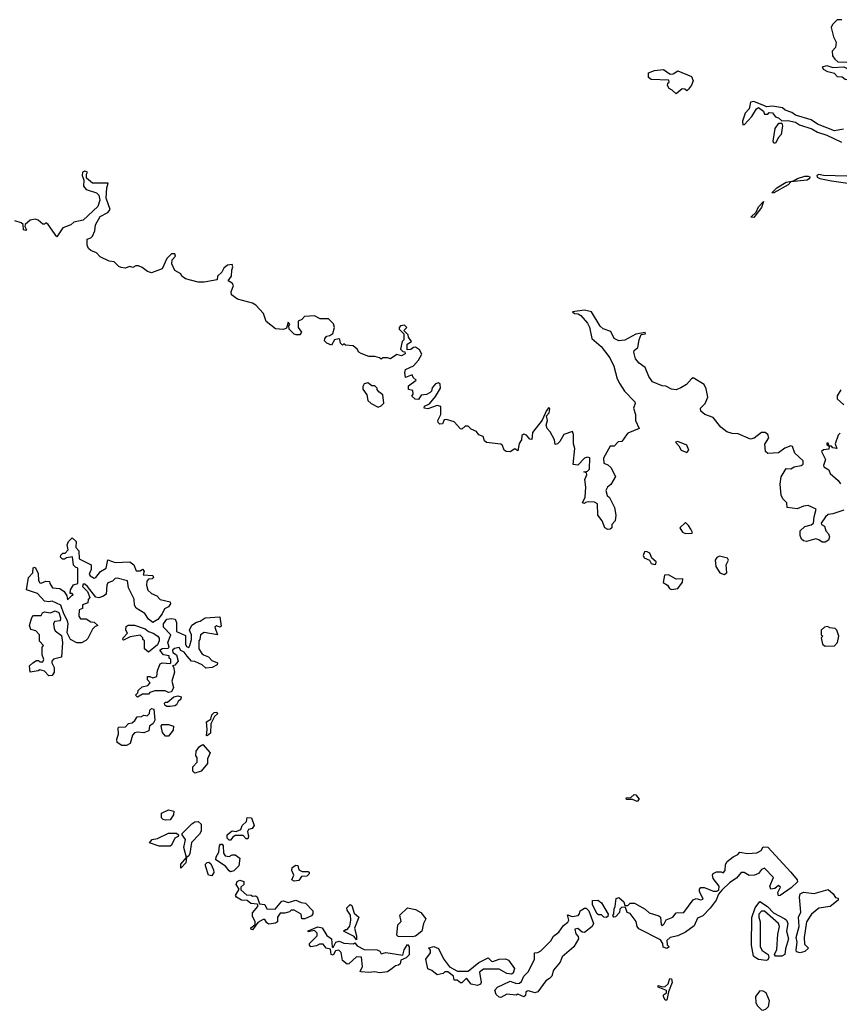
# Model space of a CAD drawing. Extents: x 2106670 to 2323771, y 35271 to 224896.
# Tile 404 of 419: x 2295806 to 2301086, y 181684 to 188028. Entities that reach past the tile are written whole.
import ezdxf

# ---------------------------------------------------------------- set-up
doc = ezdxf.new("R2010")
doc.units = 0

msp = doc.modelspace()

# ---------------------------------------------------------------- linework, layer by layer
at = {"layer": '0CON20XD'}
for points in [[(2301101.7, 188028.3), (2301071.7, 188028.3), (2301041.7, 187998.3), (2301033, 187977), (2301048.3, 187918.3), (2301067, 187883), (2301061.7, 187848.3), (2301040, 187825), (2301043.3, 187795), (2301056.7, 187775), (2301077.7, 187757.7), (2301135, 187753.8)], [(2300035, 187550), (2300010, 187575), (2299990, 187585), (2299980, 187605), (2299981.7, 187618.3), (2299990, 187625), (2299988.3, 187638.3), (2299875, 187642.5), (2299856.4, 187656.4), (2299857.5, 187685), (2299895, 187700), (2299953.6, 187706.4), (2299997, 187677), (2300015, 187680), (2300045, 187698.8), (2300135, 187662.5), (2300143.8, 187635), (2300135, 187607.5), (2300115, 187580), (2300105, 187570), (2300091.7, 187581.7), (2300075, 187582.5), (2300035, 187550)], [(2301245, 187612.5), (2301203.6, 187613.6), (2301155, 187637.5), (2301123, 187643), (2301105, 187657.5), (2301075, 187660), (2301055, 187682.5), (2301013, 187693), (2300985, 187707.5), (2300977.5, 187725), (2301005, 187733.8), (2301045, 187721.2), (2301115, 187724), (2301193, 187683), (2301231.7, 187681.7), (2301245, 187672.5), (2301275, 187670), (2301280, 187655), (2301271.7, 187648.3), (2301270, 187635), (2301245, 187612.5)], [(2301112.3, 187322.3), (2301055, 187311.1), (2300945, 187356), (2300905, 187382.5), (2300803.2, 187413.2), (2300779.5, 187429.5), (2300736.7, 187445), (2300719.4, 187459.4), (2300655, 187470.8), (2300616.4, 187466.4), (2300605, 187472.5), (2300535, 187500.9), (2300513.5, 187496.5), (2300505.8, 187454.2), (2300480, 187425), (2300463.3, 187375), (2300465, 187350), (2300475, 187352.5), (2300523.3, 187405), (2300553.8, 187455), (2300565, 187462.5), (2300598.3, 187438.3), (2300605, 187420), (2300625, 187420), (2300635, 187430), (2300655, 187427.5), (2300675, 187402.5), (2300695, 187396.7), (2300715, 187377.5), (2300755, 187378), (2300805, 187368), (2300830.3, 187350.3), (2300910, 187325), (2300945, 187304), (2301006.7, 187285), (2301099.4, 187239.4)], [(2300665, 187232.5), (2300660, 187245), (2300673.6, 187326.4), (2300697.5, 187362.5), (2300715, 187362.5), (2300720, 187345), (2300712.5, 187287.5), (2300695, 187270), (2300675, 187233.3), (2300665, 187232.5)], [(2298396.2, 185873.8), (2298381.7, 185901.7), (2298355, 185917.5), (2298343, 185917), (2298325, 185902.5), (2298301.7, 185901.7), (2298301.7, 185938.3), (2298330, 185955), (2298311.7, 185981.7), (2298308.3, 185998.3), (2298280, 186025), (2298300, 186045), (2298285, 186060), (2298260, 186055), (2298250, 186045), (2298250, 186035), (2298280, 186005), (2298280, 185965), (2298270, 185955), (2298260, 185905), (2298275, 185890), (2298288.3, 185888.3), (2298290, 185875), (2298265, 185862.5), (2298235, 185870), (2298195, 185842.5), (2298175, 185850), (2298145, 185850), (2298135, 185840), (2298125, 185850), (2298095, 185857.5), (2298055, 185857.5), (2298005, 185877.5), (2297990, 185885), (2297980, 185905), (2297955, 185927.5), (2297905, 185930), (2297895, 185940), (2297885, 185930), (2297873, 185943), (2297868.3, 185968.3), (2297861.7, 185971.7), (2297833.6, 185966.4), (2297815, 185930), (2297783.8, 185943.8), (2297770, 185960), (2297771.2, 185975), (2297785, 185988.8), (2297805, 185992.5), (2297823, 186007), (2297833.3, 186045), (2297828.8, 186068.8), (2297795, 186101.2), (2297741.7, 186101.7), (2297705, 186120), (2297640, 186115), (2297623, 186097), (2297600, 186085), (2297600, 186045), (2297622.5, 186015), (2297611.7, 185998.3), (2297587, 185997), (2297575, 186002.5), (2297542.5, 186035), (2297540, 186055), (2297547.5, 186065), (2297535, 186080), (2297525, 186040), (2297505, 186032.5), (2297455, 186036.7), (2297393.6, 186083.6), (2297377.5, 186135), (2297328.3, 186188.3), (2297305, 186201.2), (2297208.3, 186228.3), (2297170, 186255), (2297167.5, 186275), (2297183.3, 186315), (2297175, 186330), (2297150, 186345), (2297170, 186375), (2297172.5, 186415), (2297180, 186435), (2297175, 186450), (2297145, 186446.7), (2297122.3, 186427.7), (2297108.3, 186401.7), (2297080, 186375), (2297078.3, 186351.7), (2296995, 186337.5), (2296955, 186337.5), (2296875, 186357.5), (2296850, 186375), (2296845, 186390), (2296805, 186412.5), (2296786.7, 186455), (2296788.3, 186481.7), (2296810, 186505), (2296805, 186520), (2296785, 186520), (2296755, 186490), (2296725, 186423.3), (2296655, 186397.5), (2296630, 186405), (2296595, 186432.5), (2296571.7, 186441.7), (2296555, 186442.5), (2296535, 186432.5), (2296515, 186437.5), (2296485, 186426.2), (2296460.7, 186430.7), (2296445, 186437.5), (2296415, 186467.5), (2296383, 186473), (2296325, 186500), (2296300, 186525), (2296265, 186540), (2296250, 186555), (2296240, 186575), (2296240, 186615), (2296265, 186622.5), (2296276.1, 186633.9), (2296291.2, 186668.8), (2296295, 186707.5), (2296325, 186761.2), (2296374.4, 186785.6), (2296388, 186805), (2296362.7, 186877.3), (2296368, 186945), (2296376.7, 186975), (2296275, 186976), (2296237.5, 187007.5), (2296236.7, 187033.3), (2296242.5, 187045), (2296225, 187053.3), (2296211.2, 187045), (2296208.8, 187025), (2296220, 186995), (2296217.5, 186955), (2296233.8, 186935), (2296301.7, 186911.7), (2296317.1, 186897.1), (2296322.9, 186865), (2296310, 186825), (2296215, 186736.2), (2296155, 186723.3), (2296135, 186707.5), (2296085, 186687.5), (2296045, 186630), (2295989.3, 186709.3), (2295975, 186720), (2295965, 186710), (2295955, 186710), (2295925, 186737.5), (2295905, 186742.5), (2295873, 186737), (2295841.7, 186708.3), (2295840, 186695), (2295850, 186675), (2295845, 186670), (2295830, 186675), (2295828.3, 186708.3), (2295815, 186720), (2295775, 186732.5)], [(2300655, 186910), (2300653.1, 186915), (2300683.6, 186945), (2300745, 186980.9), (2300790.7, 186989.3), (2300816.2, 187005), (2300865, 187019.6), (2300885, 187021.1), (2300895.8, 187015), (2300894.3, 187005), (2300880, 186995), (2300775, 186982.5), (2300757.8, 186965), (2300665, 186911.8), (2300655, 186910)], [(2301135, 187020.7), (2300985, 187024.4), (2300955, 187030.9), (2300941.4, 187025), (2300942.8, 187012.8), (2300960, 187005), (2301035, 186990), (2301232.7, 186962.7)], [(2300535, 186754.1), (2300516.2, 186755), (2300551.4, 186788.6), (2300565, 186822.5), (2300597.5, 186857.5), (2300585, 186818.6), (2300535, 186754.1)], [(2301115, 184867.5), (2301045, 184843.3), (2301015, 184840), (2300997.5, 184825), (2300970, 184785), (2300972.5, 184775), (2300990, 184765), (2301000, 184735), (2301016.7, 184715), (2301023.3, 184695), (2301016.4, 184673.6), (2300995, 184662.5), (2300975, 184662.5), (2300955, 184677.5), (2300935, 184682.5), (2300875, 184666.7), (2300855, 184670), (2300841.7, 184681.7), (2300833.3, 184705), (2300833.8, 184735), (2300865, 184762.5), (2300905, 184772.5), (2300920, 184785), (2300923.3, 184825), (2300937.5, 184875), (2300885, 184898.8), (2300855, 184894), (2300815, 184876.2), (2300750, 184885), (2300747.5, 184915), (2300721.7, 184941.7), (2300711.2, 184965), (2300704.5, 185034.5), (2300712.5, 185082.5), (2300745, 185136.7), (2300775, 185133.8), (2300795, 185146.2), (2300840, 185155), (2300852.5, 185165), (2300852.5, 185185), (2300800, 185235), (2300785, 185277.5), (2300775, 185282.5), (2300735, 185266.7), (2300695, 185237.5), (2300625, 185232.9), (2300610.8, 185245), (2300607, 185293), (2300632.5, 185335), (2300626.7, 185355), (2300609.3, 185369.3), (2300585, 185368.1), (2300538.3, 185331.7), (2300515, 185325.8), (2300435, 185359.4), (2300395, 185361.8), (2300362.4, 185372.4), (2300323.7, 185403.7), (2300273.3, 185465), (2300220, 185485), (2300195, 185506.7), (2300191.4, 185525), (2300222.5, 185555), (2300238.8, 185595), (2300229.3, 185649.3), (2300215, 185676.7), (2300145, 185720), (2300134, 185715), (2300102.1, 185677.9), (2300065, 185655.7), (2300035, 185644.2), (2300005, 185647.1), (2299967.7, 185667.7), (2299945, 185668.8), (2299882, 185695), (2299858.8, 185728.8), (2299835, 185786.7), (2299795.9, 185815.9), (2299772.3, 185842.3), (2299762, 185885), (2299765, 185896.7), (2299788, 185915), (2299796.7, 185965), (2299810.7, 185999.3), (2299838.8, 186005), (2299835, 186012.5), (2299775, 186002.9), (2299705, 185964.2), (2299665, 185958), (2299636.2, 185975), (2299615, 186020), (2299565, 186035.8), (2299545, 186052.5), (2299490.8, 186145), (2299445, 186155.9), (2299367.5, 186145), (2299380, 186135), (2299405, 186132), (2299421.7, 186121.7), (2299463.1, 186073.1), (2299476.3, 186046.3), (2299491.2, 185975), (2299551.7, 185921.7), (2299608.5, 185848.5), (2299633.5, 185795), (2299655.5, 185715), (2299671.7, 185681.7), (2299702.9, 185635), (2299768, 185565), (2299771.2, 185555), (2299760, 185525), (2299773.3, 185485), (2299772.5, 185445), (2299797.5, 185395), (2299725, 185363.3), (2299715.8, 185354.2), (2299685, 185311.2), (2299661.7, 185308.3), (2299635, 185280), (2299610.7, 185279.3), (2299567, 185203), (2299570, 185170), (2299595, 185160), (2299615, 185142.5), (2299643.8, 185085), (2299615, 185032.5), (2299592.5, 185015), (2299582.5, 184995), (2299591.7, 184961.7), (2299605, 184950), (2299638.8, 184885), (2299647.5, 184835), (2299641.7, 184798.3), (2299620, 184775), (2299620, 184755), (2299610, 184745), (2299595, 184743.3), (2299576.7, 184755), (2299558.3, 184798.3), (2299530, 184835), (2299529.3, 184909.3), (2299508.6, 184918.6), (2299467.5, 184922.5), (2299451.7, 184918.3), (2299445, 184910), (2299432.5, 184915), (2299448.3, 184951.7), (2299453.8, 185015), (2299447.5, 185065), (2299460, 185095), (2299458.3, 185108.3), (2299440, 185115), (2299465, 185120), (2299477, 185133), (2299480, 185205), (2299465, 185210), (2299445, 185202.5), (2299401.7, 185158.3), (2299371.7, 185161.7), (2299383.3, 185265), (2299373.3, 185295), (2299373.3, 185355), (2299367.5, 185375), (2299312.5, 185355), (2299285, 185310), (2299270, 185295), (2299255, 185290), (2299251.7, 185321.7), (2299223, 185373), (2299203.6, 185393.6), (2299198.8, 185415), (2299205.7, 185445), (2299200, 185475), (2299217.5, 185495), (2299220.7, 185520.7), (2299215, 185530), (2299200.7, 185509.3), (2299172.8, 185447.2), (2299110.8, 185369.2), (2299105, 185323.8), (2299092.5, 185325), (2299071.7, 185351.7), (2299055, 185357.5), (2299041.7, 185348.3), (2299039.3, 185320.7), (2299023.6, 185296.4), (2299015, 185250), (2298995, 185262.5), (2298965.8, 185244.2), (2298940, 185245), (2298927.5, 185255), (2298917.5, 185285), (2298905, 185292.5), (2298814.4, 185304.4), (2298801.2, 185315), (2298793, 185343), (2298765, 185352.5), (2298750, 185375), (2298715, 185390), (2298695, 185410), (2298675, 185410), (2298655, 185390), (2298645, 185392.5), (2298605, 185437.5), (2298555, 185452.5), (2298540, 185450), (2298530, 185425), (2298512.3, 185422.3), (2298501.7, 185431.7), (2298500, 185445), (2298520, 185485), (2298520, 185535), (2298495, 185542.5), (2298435, 185520), (2298412.5, 185525), (2298415, 185537.5), (2298446.7, 185553.3), (2298485, 185600), (2298516.4, 185653.6), (2298515, 185680), (2298505, 185687.5), (2298485, 185682.5), (2298463, 185657), (2298460, 185635), (2298450, 185625), (2298427, 185613), (2298391.7, 185608.3), (2298375, 185580), (2298353, 185583), (2298333, 185603), (2298340, 185615), (2298338.3, 185638.3), (2298310, 185645), (2298311.7, 185668.3), (2298360, 185705), (2298341.7, 185721.7), (2298335, 185740), (2298291.7, 185721.7), (2298287.5, 185755), (2298292.5, 185775), (2298343, 185797), (2298376.1, 185833.9), (2298396.2, 185873.8)], [(2298115, 185532.5), (2298135, 185540), (2298151.7, 185558.3), (2298145, 185610), (2298120.7, 185630.7), (2298110, 185645), (2298110, 185655), (2298095, 185670), (2298075, 185670), (2298049.3, 185689.3), (2298025, 185682.5), (2298016.7, 185665), (2298017, 185647), (2298041.7, 185611.7), (2298050, 185575), (2298070, 185555), (2298115, 185532.5)], [(2301096.4, 185643.6), (2301072.5, 185605), (2301072.5, 185585), (2301116.4, 185546.4)], [(2301092.5, 185365), (2301079.3, 185350.7), (2301060, 185295), (2301070, 185265), (2301045, 185270), (2301035, 185280), (2301020, 185280), (2301015, 185300), (2301005, 185300), (2301005, 185290), (2301020, 185280), (2301018.3, 185261.7), (2300985, 185257.5), (2300972.5, 185245), (2300997.5, 185195), (2300983.6, 185156.4), (2300987, 185147), (2301018, 185128), (2301027.5, 185105), (2301079.3, 185059.3), (2301095, 185037.5)], [(2300105, 185240), (2300116.7, 185255), (2300105, 185286.7), (2300045, 185310), (2300030, 185305), (2300053, 185283), (2300066.7, 185255), (2300105, 185240)], [(2300095, 184717.5), (2300135, 184720), (2300140, 184725), (2300130, 184745), (2300115, 184770), (2300095, 184787.5), (2300060, 184755), (2300077, 184727), (2300095, 184717.5)], [(2296175, 184012.5), (2296132.5, 184035), (2296113, 184077), (2296118.8, 184135), (2296113.8, 184155), (2296090, 184200), (2296070.8, 184255), (2296015, 184282.5), (2295995, 184277.5), (2295965, 184282.5), (2295920, 184330), (2295850, 184355), (2295862.5, 184435), (2295890, 184465), (2295893, 184497), (2295905, 184500), (2295925, 184460), (2295927.5, 184415), (2295935, 184400), (2295945, 184397.5), (2295975, 184410), (2295998.3, 184408.3), (2296000, 184395), (2296017.7, 184367.7), (2296065, 184362.5), (2296093.3, 184343.3), (2296110, 184315), (2296115, 184290), (2296141.7, 184318.3), (2296150, 184320), (2296145, 184330), (2296131.7, 184331.7), (2296132.5, 184355), (2296153.6, 184386.4), (2296180, 184395), (2296180, 184495), (2296165, 184500), (2296153, 184513), (2296147, 184567), (2296108.3, 184561.7), (2296095, 184552.5), (2296083, 184553), (2296070, 184565), (2296071.7, 184578.3), (2296085, 184590), (2296098.3, 184591.7), (2296118.3, 184611.7), (2296112.5, 184645), (2296120, 184665), (2296145, 184690), (2296170, 184665), (2296168.3, 184628.3), (2296186.4, 184606.4), (2296190, 184555), (2296267.5, 184515), (2296266.2, 184485), (2296254.4, 184455), (2296260, 184445), (2296285, 184429.4), (2296296.9, 184433.1), (2296326.5, 184473.5), (2296363.8, 184495), (2296375, 184547.5), (2296420.6, 184530.6), (2296515, 184535.7), (2296542, 184515), (2296557, 184477), (2296582.5, 184477.5), (2296597, 184487), (2296607.5, 184475), (2296601.7, 184451.7), (2296665, 184447.5), (2296667.5, 184435), (2296660, 184425), (2296635, 184422.5), (2296625, 184410), (2296623.8, 184383.8), (2296631.7, 184351.7), (2296655, 184330), (2296690, 184315), (2296711.7, 184291.7), (2296775, 184277.5), (2296777.5, 184265), (2296765.8, 184244.2), (2296738.3, 184231.7), (2296725, 184200), (2296695.7, 184164.3), (2296665, 184144), (2296636.7, 184165), (2296613, 184203), (2296555.8, 184235.8), (2296546, 184255), (2296543.8, 184295), (2296506.6, 184366.6), (2296501.7, 184411.7), (2296435, 184430), (2296421.7, 184428.3), (2296405, 184410), (2296375, 184400), (2296367.5, 184385), (2296363, 184327), (2296346.2, 184313.8), (2296315, 184303.3), (2296297.5, 184307.5), (2296242.5, 184375), (2296225, 184390), (2296215, 184390), (2296210, 184375), (2296243.6, 184343.6), (2296257.5, 184305), (2296248.3, 184291.7), (2296245, 184270), (2296211.7, 184258.3), (2296210, 184235), (2296190, 184225), (2296187.5, 184185), (2296198.3, 184168.3), (2296235, 184167.5), (2296265, 184147.5), (2296287, 184147), (2296310, 184125), (2296291.7, 184118.3), (2296275, 184100), (2296245, 184040), (2296233, 184027), (2296205, 184013.3), (2296175, 184012.5)], [(2299895, 184516.7), (2299905, 184520), (2299906.2, 184535), (2299878.8, 184558.8), (2299865, 184591.2), (2299845, 184601.2), (2299830.7, 184599.3), (2299822.5, 184575), (2299830, 184560), (2299862.5, 184545), (2299873.9, 184523.9), (2299895, 184516.7)], [(2300345, 184453.3), (2300362.5, 184465), (2300357.5, 184515), (2300372, 184545), (2300365, 184559.2), (2300315, 184572.5), (2300297, 184563), (2300287.5, 184545), (2300290, 184505), (2300317.5, 184465), (2300345, 184453.3)], [(2300005, 184356.7), (2300045, 184363.3), (2300076.1, 184403.9), (2300077.5, 184425), (2300035, 184423.8), (2299985, 184451.2), (2299960.7, 184449.3), (2299951.7, 184401.7), (2299980, 184385), (2299993.3, 184363.3), (2300005, 184356.7)], [(2295995, 183800), (2295965, 183830), (2295935, 183840), (2295925, 183832.5), (2295873, 183823), (2295870, 183865), (2295890, 183885), (2295915, 183900), (2295928.3, 183898.3), (2295935, 183890), (2295955, 183890), (2295962.5, 183905), (2295950, 183935), (2295950, 183985), (2295960, 183995), (2295933, 184023), (2295933.3, 184065), (2295909.3, 184089.3), (2295878.1, 184098.1), (2295869.2, 184125), (2295884, 184176), (2295895, 184190), (2295945, 184190), (2295953.3, 184206.7), (2295965, 184212.5), (2296005, 184206.7), (2296035, 184219.2), (2296057.5, 184207.5), (2296070, 184175), (2296066.1, 184153.9), (2296030, 184150), (2296023.9, 184136.1), (2296028, 184105), (2296035, 184090), (2296075, 184060), (2296082.5, 184015), (2296075, 183920), (2296025, 183907.5), (2296013.3, 183895), (2296012.5, 183885), (2296027.5, 183855), (2296027.5, 183825), (2296015, 183802.5), (2295995, 183800)], [(2296635, 183953.3), (2296610, 183975), (2296610, 184025), (2296600, 184035), (2296600, 184045), (2296581.7, 184061.7), (2296518.3, 184051.7), (2296475, 184030), (2296470, 184035), (2296472.5, 184045), (2296500, 184075), (2296490, 184095), (2296491.7, 184118.3), (2296505, 184127.5), (2296545, 184127.5), (2296613.8, 184103.8), (2296635.8, 184085.8), (2296665.6, 184075.6), (2296696.2, 184055), (2296703.8, 184043.8), (2296703.9, 184026.1), (2296695, 184000), (2296635, 183953.3)], [(2296565, 183662.5), (2296552.5, 183675), (2296568.3, 183691.7), (2296570, 183705), (2296595, 183730), (2296631.7, 183738.3), (2296647.5, 183755), (2296630, 183775), (2296630, 183795), (2296645, 183796.7), (2296665, 183787.5), (2296690, 183795), (2296693.8, 183835), (2296711.7, 183878.3), (2296725, 183883.3), (2296775, 183880), (2296780, 183885), (2296780, 183905), (2296770, 183915), (2296768.3, 183928.3), (2296732.5, 183935), (2296710, 183965), (2296723.6, 183976.4), (2296761.7, 183978.3), (2296770, 183985), (2296760, 184015), (2296780, 184065), (2296732.5, 184115), (2296732.5, 184135), (2296754.2, 184165.8), (2296785, 184170), (2296807.5, 184165), (2296816.4, 184143.6), (2296817, 184087), (2296875, 184060), (2296873.9, 184003.9), (2296880, 183990), (2296895, 183983.3), (2296903.3, 183995), (2296912.5, 184035), (2296912.5, 184065), (2296900, 184095), (2296915, 184126.2), (2296945, 184146.7), (2296968.3, 184151.7), (2297000, 184175), (2297095, 184180), (2297105, 184120), (2297095, 184113.3), (2297075, 184122.5), (2297062.5, 184115), (2297080, 184065), (2296995, 184080), (2296970, 184065), (2296967.5, 184035), (2296960, 184025), (2296960, 183975), (2296980, 183945), (2296990, 183935), (2297023, 183923), (2297045, 183900), (2297080, 183885), (2297078.3, 183871.7), (2297047, 183853), (2297005, 183850), (2296981.7, 183871.7), (2296935, 183892.5), (2296913.8, 183893.8), (2296886, 183926), (2296865, 183952.5), (2296844, 183964), (2296832.5, 183982.5), (2296802.5, 183977.5), (2296790, 183965), (2296791.7, 183951.7), (2296816.1, 183936.1), (2296826.7, 183895), (2296805, 183870), (2296790, 183865), (2296797.5, 183857.5), (2296802.5, 183825), (2296786.7, 183765), (2296796.1, 183726.1), (2296785, 183697.5), (2296765, 183692.5), (2296743, 183703), (2296676.4, 183703.6), (2296645, 183692.5), (2296635, 183682.5), (2296598.3, 183681.7), (2296565, 183662.5)], [(2300995, 183992.5), (2301055, 183993.8), (2301073.8, 184015), (2301082.5, 184055), (2301070, 184095), (2301060, 184105), (2301025, 184110), (2301009.3, 184119.3), (2300990, 184115), (2300970, 184095), (2300970, 184065), (2300980, 184055), (2300970, 184045), (2300977.5, 184005), (2300995, 183992.5)], [(2296755, 183602.5), (2296741.7, 183611.7), (2296740, 183625), (2296745, 183630), (2296758.3, 183631.7), (2296800, 183665), (2296825, 183670.8), (2296846, 183666), (2296845, 183650), (2296826.7, 183635), (2296815.9, 183614.1), (2296805, 183606.2), (2296775, 183603.8), (2296755, 183602.5)], [(2296495, 183352.5), (2296465, 183352.5), (2296435, 183370), (2296433, 183393), (2296442.5, 183425), (2296440, 183465), (2296445, 183470), (2296488.3, 183471.7), (2296507, 183493), (2296531.7, 183498.3), (2296548.3, 183511.7), (2296563, 183537), (2296591.7, 183538.3), (2296605, 183546.7), (2296627.5, 183542.5), (2296641.7, 183558.3), (2296645, 183580), (2296655, 183590), (2296670, 183585), (2296676.7, 183515), (2296665.9, 183494.1), (2296643, 183477), (2296637.5, 183445), (2296605, 183433.3), (2296565, 183437.5), (2296545, 183432.5), (2296533, 183417), (2296517.5, 183365), (2296495, 183352.5)], [(2297015, 183413.3), (2297010, 183415), (2297014, 183455), (2297010, 183505), (2297038.3, 183521.7), (2297045, 183550), (2297060, 183565), (2297077, 183567), (2297080, 183555), (2297061.7, 183538.3), (2297038.3, 183491.7), (2297035, 183430), (2297015, 183413.3)], [(2296765, 183412.5), (2296745, 183412.5), (2296726.7, 183435), (2296717.5, 183475), (2296723.9, 183486.1), (2296765, 183486.7), (2296797.5, 183475), (2296795, 183450), (2296765, 183412.5)], [(2296935, 183173.8), (2296922.5, 183185), (2296922.5, 183215), (2296950, 183245), (2296950, 183275), (2296940, 183285), (2296942.5, 183315), (2296964.1, 183345.9), (2296985, 183357.5), (2297032.5, 183305), (2297016.2, 183265), (2297015.8, 183235), (2296975, 183186.7), (2296935, 183173.8)], [(2299785, 182990), (2299755, 183003.3), (2299715, 183002.5), (2299713.8, 183015), (2299743.3, 183016.7), (2299763.8, 183036.2), (2299775, 183033.3), (2299796.2, 183005), (2299785, 182990)], [(2296745, 182870), (2296730, 182875), (2296720, 182885), (2296720, 182915), (2296765, 182937.5), (2296798.3, 182928.3), (2296797.5, 182905), (2296775, 182872.5), (2296745, 182870)], [(2296845, 182560), (2296845, 182586.7), (2296880, 182630), (2296864.6, 182695), (2296874.2, 182745), (2296852.5, 182775), (2296853.3, 182785), (2296915, 182846), (2296935, 182858.8), (2296955, 182861.2), (2296976.2, 182845), (2296975, 182800), (2296965, 182780), (2296913, 182727), (2296903.3, 182655), (2296895, 182640), (2296880, 182630), (2296876.7, 182595), (2296845, 182560)], [(2297165, 182742.5), (2297155, 182742.5), (2297143.8, 182755), (2297143.8, 182775), (2297155, 182787.5), (2297175, 182802.5), (2297201.7, 182798.3), (2297230, 182810), (2297240, 182835), (2297268.3, 182861.7), (2297271.7, 182888.3), (2297300, 182885), (2297317.5, 182835), (2297303, 182817), (2297280.7, 182809.3), (2297273, 182797), (2297280, 182765), (2297275, 182750), (2297265, 182750), (2297245, 182772.5), (2297195, 182772.5), (2297178.3, 182761.7), (2297165, 182742.5)], [(2296775, 182702.5), (2296705, 182702.5), (2296642.5, 182725), (2296660, 182745), (2296695, 182752.5), (2296765, 182787.5), (2296816.1, 182786.1), (2296830, 182775), (2296826.7, 182765), (2296806.1, 182753.9), (2296785, 182710), (2296775, 182702.5)], [(2297165, 182537.5), (2297155, 182543.3), (2297133, 182573), (2297070, 182615), (2297072.5, 182635), (2297090, 182665), (2297093.3, 182705), (2297100, 182715), (2297110, 182715), (2297117.5, 182705), (2297118.3, 182658.3), (2297130, 182640), (2297155, 182636.7), (2297175, 182646.2), (2297195, 182646.7), (2297223.8, 182625), (2297217.5, 182575), (2297185, 182543.8), (2297165, 182537.5)], [(2299975, 182044.4), (2299952.4, 182052.4), (2299950, 182075), (2299935, 182100), (2299795, 182170), (2299783.8, 182185), (2299778.3, 182218.3), (2299738.3, 182268.3), (2299720, 182275), (2299708.3, 182308.3), (2299685, 182310), (2299673, 182297), (2299670, 182275), (2299645, 182247.5), (2299633.3, 182245), (2299627.5, 182255), (2299633.8, 182266.2), (2299635, 182300), (2299643.3, 182315), (2299648, 182365), (2299665, 182372), (2299697.5, 182345), (2299705, 182320), (2299725, 182320), (2299740, 182335), (2299767.5, 182335), (2299835, 182295.8), (2299862.3, 182272.3), (2299924.2, 182254.2), (2299933.8, 182245), (2299938.3, 182198.3), (2299945, 182190), (2299958.3, 182201.7), (2299971.7, 182228.3), (2300014.5, 182245.6), (2300036.2, 182273.8), (2300083.9, 182276.1), (2300145, 182356.2), (2300165, 182366.2), (2300195, 182357.5), (2300208.3, 182361.7), (2300185, 182410), (2300186.2, 182425), (2300194.5, 182435.6), (2300215.5, 182435.6), (2300275, 182412.5), (2300297.5, 182412.5), (2300310, 182420), (2300312.5, 182445), (2300274.2, 182495), (2300268.8, 182515), (2300274.4, 182525.6), (2300295, 182536.7), (2300325, 182537.5), (2300338.3, 182531.7), (2300350, 182545), (2300353.3, 182585), (2300363.8, 182605), (2300403.3, 182635), (2300431.7, 182648.3), (2300446.1, 182663.9), (2300495, 182655.7), (2300555, 182659.4), (2300583.3, 182675), (2300595, 182697.5), (2300625, 182696.7), (2300774.4, 182534.4), (2300813.8, 182485), (2300816.4, 182473.6), (2300776.7, 182435), (2300705, 182384), (2300695, 182383.3), (2300690, 182405), (2300708.3, 182438.3), (2300695, 182450), (2300670.7, 182429.3), (2300645, 182426.7), (2300638.8, 182445), (2300661.7, 182501.7), (2300605, 182560), (2300585, 182552.5), (2300565, 182526.7), (2300540, 182515), (2300505, 182513.3), (2300473.9, 182533.9), (2300455, 182533.8), (2300425, 182496), (2300381.7, 182468.3), (2300330, 182420), (2300307, 182393), (2300293.8, 182355), (2300255, 182303.8), (2300206.1, 182253.9), (2300171.7, 182238.3), (2300150.9, 182189.1), (2300095, 182149.2), (2300045.4, 182124.6), (2299995.8, 182114.2), (2299975.7, 182094.3), (2299977.3, 182067.3), (2299990, 182055), (2299975, 182044.4)], [(2297045, 182512.5), (2297022.5, 182515), (2297002.5, 182575), (2297003, 182587), (2297013, 182597), (2297025, 182600), (2297038.3, 182588.3), (2297055, 182550), (2297056.4, 182533.6), (2297045, 182512.5)], [(2297575, 182477.5), (2297560, 182485), (2297572.5, 182515), (2297560, 182545), (2297562.5, 182565), (2297585, 182580), (2297598.3, 182578.3), (2297605, 182550), (2297625, 182540), (2297665, 182540), (2297670, 182535), (2297670, 182525), (2297655, 182510), (2297621.7, 182508.3), (2297605, 182482.5), (2297575, 182477.5)], [(2297305, 182163.1), (2297297.5, 182165), (2297295, 182176.7), (2297323, 182197), (2297324.2, 182215), (2297305, 182252.5), (2297305.8, 182274.2), (2297340, 182315), (2297340, 182325), (2297335, 182330), (2297295, 182332.5), (2297271.7, 182351.7), (2297235, 182353.8), (2297202.5, 182375), (2297197.5, 182385), (2297220, 182425), (2297200, 182455), (2297207.5, 182475), (2297225, 182483.3), (2297250, 182475), (2297250, 182455), (2297231.7, 182438.3), (2297231.7, 182421.7), (2297268.3, 182388.3), (2297296.4, 182386.4), (2297305, 182380), (2297325, 182382.5), (2297335, 182376.7), (2297351.7, 182331.7), (2297385, 182326.7), (2297398.3, 182298.3), (2297452.3, 182297.7), (2297495, 182347.5), (2297505, 182350), (2297535, 182340), (2297585, 182353.8), (2297619.2, 182339.2), (2297646.7, 182335), (2297695.7, 182285), (2297694.1, 182265.9), (2297685.7, 182254.3), (2297643.6, 182233.6), (2297623.6, 182233.6), (2297620, 182265), (2297575, 182290), (2297555, 182290), (2297545, 182280), (2297515, 182270), (2297485, 182270), (2297466.7, 182245), (2297466, 182215), (2297454.2, 182205.8), (2297410.8, 182200.8), (2297398.3, 182208.3), (2297385, 182230), (2297375, 182230), (2297340, 182210), (2297305, 182163.1)], [(2300835, 182014.7), (2300811.5, 182021.5), (2300807.5, 182035), (2300814, 182085), (2300808.8, 182115), (2300828, 182185), (2300824.2, 182245), (2300838.3, 182278.3), (2300830, 182375), (2300833.3, 182395), (2300855.9, 182405.9), (2300925, 182397.5), (2301015, 182423.3), (2301046.4, 182396.4), (2301061.7, 182371.7), (2301078.3, 182368.3), (2301080, 182355), (2301027.5, 182315), (2300955, 182302.5), (2300906.7, 182265), (2300875.7, 182215), (2300860, 182115), (2300862.3, 182072.3), (2300887.5, 182045), (2300863.8, 182025), (2300835, 182014.7)], [(2299585, 182243.3), (2299570, 182245), (2299555, 182260), (2299535, 182260), (2299527, 182267), (2299496.7, 182325), (2299496.7, 182353.3), (2299530, 182355), (2299555, 182337.5), (2299596.2, 182265), (2299595, 182250), (2299585, 182243.3)], [(2300615, 181967.1), (2300565, 181972.9), (2300543.3, 181985), (2300534, 181995), (2300521.4, 182065), (2300522.7, 182242.7), (2300544.4, 182305), (2300573.3, 182346.7), (2300624.3, 182314.3), (2300663.3, 182273.3), (2300735, 182233.8), (2300745.7, 182225), (2300754.2, 182205), (2300745.8, 182155), (2300760, 182105), (2300739.7, 182040.3), (2300736.2, 182005), (2300715, 181993.1), (2300675, 181994.3), (2300668, 182005), (2300684, 182036), (2300690.8, 182135), (2300701.2, 182185), (2300694.1, 182204.1), (2300605, 182282.9), (2300585, 182284.2), (2300567.5, 182265), (2300567.1, 182245), (2300576.9, 182215), (2300576.5, 182055), (2300590.2, 182030.2), (2300628.6, 182005), (2300632.5, 181985), (2300625, 181970.8), (2300615, 181967.1)], [(2297975, 182100), (2297961.7, 182121.7), (2297893.3, 182155), (2297904.1, 182165.9), (2297915, 182166.7), (2297933.3, 182186.7), (2297940, 182225), (2297937.5, 182257.5), (2297915, 182290), (2297913.3, 182305), (2297935, 182327.5), (2297945, 182320), (2297961.7, 182271.7), (2297990, 182245), (2297962.5, 182175), (2297976.2, 182125), (2297975, 182100)], [(2298335, 182117.5), (2298245, 182120), (2298235, 182130), (2298242.5, 182195), (2298263, 182217), (2298255, 182257.5), (2298305, 182306.2), (2298355.5, 182295.5), (2298390, 182275), (2298422.5, 182235), (2298407.5, 182205), (2298396.7, 182155), (2298355, 182122), (2298335, 182117.5)], [(2298905, 181726.7), (2298895, 181728.8), (2298875, 181746.7), (2298868, 181775), (2298885, 181793.8), (2298965, 181832.5), (2299007.3, 181817.3), (2299025, 181820), (2299039.5, 181830.5), (2299054.2, 181865), (2299084.5, 181895.5), (2299122.5, 181975), (2299122.5, 182015), (2299145, 182017.1), (2299162.4, 182027.6), (2299228.3, 182091.7), (2299245, 182122.5), (2299280.4, 182149.5), (2299308.8, 182191.2), (2299338, 182212), (2299344, 182225), (2299335, 182260), (2299365, 182250), (2299403.6, 182256.4), (2299413.3, 182266.7), (2299416.7, 182285), (2299445, 182303.8), (2299455, 182303.3), (2299473.3, 182285), (2299503.8, 182205), (2299493.8, 182185), (2299445, 182146.2), (2299429.3, 182149.3), (2299401.7, 182171.7), (2299381.7, 182168.3), (2299388.3, 182138.3), (2299405, 182120), (2299406.7, 182105), (2299375.5, 182054.5), (2299300, 181990), (2299288, 181955), (2299245.5, 181904.4), (2299234.2, 181865), (2299219.5, 181850.5), (2299195.5, 181834.5), (2299145, 181763.8), (2299125, 181756.7), (2299085, 181770), (2299075, 181767.5), (2299067.5, 181762.5), (2299065, 181740), (2299055, 181732.5), (2299015, 181750), (2299005, 181742.5), (2298945, 181750), (2298905, 181726.7)], [(2298125, 181886.7), (2298093.8, 181893.8), (2298055, 181888.8), (2298005, 181892.5), (2298000, 181895), (2298013.6, 181926.4), (2298008.3, 181988.3), (2297975, 181990), (2297926.7, 181945), (2297915, 181943.3), (2297886.4, 181966.4), (2297877, 182017), (2297861.7, 182031.7), (2297841.7, 182028.3), (2297825, 182000), (2297813.8, 182005), (2297808.3, 182038.3), (2297780, 182045), (2297761.7, 182071.7), (2297738.3, 182071.7), (2297719.3, 182060.7), (2297682.5, 182055), (2297672.5, 182065), (2297674, 182075), (2297722.5, 182125), (2297723, 182143), (2297705, 182160), (2297665, 182150), (2297665, 182157.5), (2297727, 182183), (2297755, 182176.2), (2297785, 182126.7), (2297815, 182106.7), (2297820, 182055), (2297825, 182050), (2297843.8, 182085), (2297865, 182091.2), (2297895, 182077.5), (2297956.7, 182073.3), (2297965, 182080), (2297980, 182060), (2298025, 182036.7), (2298110, 182035), (2298125.9, 182025.9), (2298135, 182010), (2298165, 182017.5), (2298275, 182000), (2298283.8, 182035), (2298305, 182070), (2298316, 182055), (2298315, 182003.3), (2298295, 181982.5), (2298261.7, 181968.3), (2298257.5, 181945), (2298247.5, 181935), (2298227.5, 181932.5), (2298206.1, 181913.9), (2298175, 181894), (2298125, 181886.7)], [(2298755, 181804.3), (2298714.5, 181814.5), (2298685, 181852.5), (2298655, 181822.5), (2298645, 181822.5), (2298625, 181840), (2298605, 181840), (2298600, 181865), (2298565, 181892.5), (2298545, 181892.5), (2298535, 181883.3), (2298495, 181874.2), (2298462, 181902), (2298435, 181912.5), (2298423.3, 181975), (2298452.5, 182015), (2298451.7, 182031.7), (2298441.7, 182048.3), (2298475, 182056.2), (2298505, 182043.3), (2298535.8, 181975.8), (2298575.9, 181925.9), (2298626.8, 181896.8), (2298695, 181898), (2298765, 181953.8), (2298825, 181983.8), (2298845, 181961.2), (2298855, 181959.2), (2298895, 181975.6), (2298935, 181977.1), (2298955, 181969.2), (2298994, 181915), (2298985, 181883.8), (2298975, 181877.5), (2298945, 181882.5), (2298895, 181910), (2298795, 181910), (2298768.3, 181891.7), (2298778.8, 181825), (2298775, 181813.8), (2298755, 181804.3)], [(2299975, 181710), (2299965, 181710), (2299953.3, 181735), (2299953.3, 181745), (2299972.5, 181757.5), (2299972.5, 181772.5), (2299920, 181795), (2299920, 181805), (2299946.2, 181796.2), (2299965, 181798), (2299983.8, 181815), (2299995, 181850), (2300005, 181847.5), (2300010, 181825), (2299986.7, 181765), (2299975, 181710)], [(2300596.4, 181646.4), (2300615, 181653.8), (2300630.6, 181669.4), (2300637, 181707), (2300615, 181758), (2300595, 181769.2), (2300575, 181770.8), (2300546.9, 181735), (2300548.6, 181695), (2300558, 181675), (2300585, 181648.8), (2300596.4, 181646.4)]]:
    msp.add_lwpolyline(points, dxfattribs=at)

doc.saveas('drawing.dxf')
